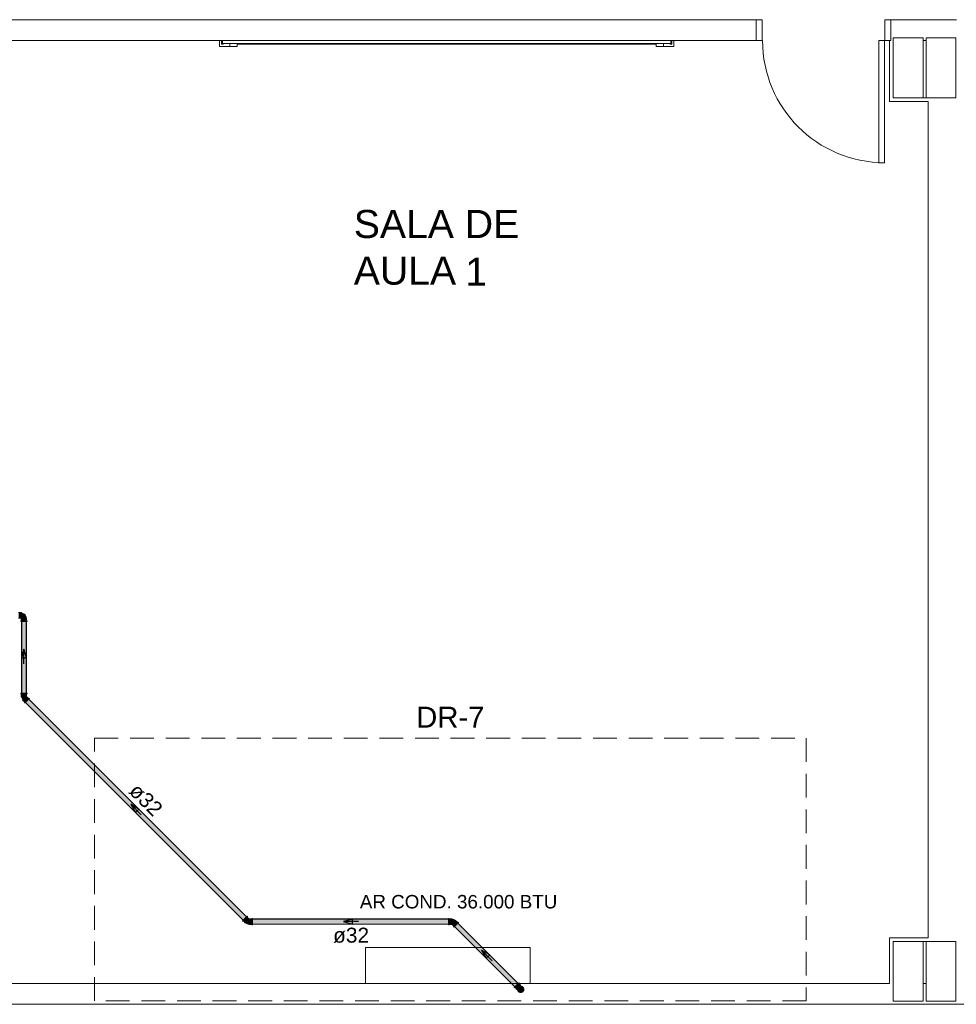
# Model space of a CAD drawing. Header units: millimetres. Extents: x 567 to 934, y -1 to 364.
# Tile 664 of 1056: x 774 to 786, y 87 to 100. Entities that reach past the tile are written whole.
import ezdxf

# ---------------------------------------------------------------- set-up
doc = ezdxf.new("R2010")
doc.units = ezdxf.units.MM
doc.header["$MEASUREMENT"] = 0
doc.linetypes.add('HIDDEN2', pattern=[0.47625, 0.3175, -0.15875])
doc.linetypes.add('NULL', pattern=[0])
for name, color, linetype, lineweight in [('A-ANNO-NOTE', 7, 'Continuous', 13), ('A-AREA-IDEN', 7, 'Continuous', 9), ('A-GENM', 7, 'Continuous', 13), ('A-WALL', 7, 'Continuous', 25), ('AF-Condutos Reúso', 200, 'Continuous', 25), ('AF-Conexões Reúso', 216, 'Continuous', 18), ('AF-Sentido conduto Reúso', 200, 'Continuous', 30), ('AF-Textos conduto Reúso', 7, 'Continuous', 9), ('ARQ-ESQUAD', 7, 'Continuous', 25), ('C-PROP-LINE', 7, 'Continuous', 25), ('DI-Detalhes', 1, 'HIDDEN2', 9), ('Q-SPCQ', 7, 'Continuous', 13), ('S-COLS', 7, 'Continuous', 13), ('Textos', 7, 'Continuous', 9)]:
    doc.layers.add(name, color=color, linetype=linetype, lineweight=lineweight)
doc.styles.add('Arial', font='arial.ttf')

msp = doc.modelspace()

# ---------------------------------------------------------------- hatches: boundary and pattern name
at = {"layer": 'AF-Condutos Reúso', "linetype": 'Continuous'}
for points in [[(773.991, 92.319), (773.986, 91.36), (773.991, 91.36)], [(773.986, 91.352), (773.991, 92.319), (773.986, 92.319)], [(773.986, 92.319), (773.986, 91.36), (773.986, 91.36)], [(774.001, 92.319), (773.991, 91.36), (774.001, 91.36)], [(773.991, 91.352), (774.001, 92.319), (773.991, 92.319)], [(773.991, 92.319), (773.991, 91.36), (773.991, 91.36)], [(774.014, 92.319), (774.001, 91.36), (774.014, 91.36)], [(774.001, 91.352), (774.014, 92.319), (774.001, 92.319)], [(774.014, 91.352), (774.027, 92.319), (774.014, 92.319)], [(774.027, 92.319), (774.014, 91.36), (774.027, 91.36)], [(774.027, 92.319), (774.027, 91.36), (774.027, 91.36)], [(774.027, 91.352), (774.038, 92.319), (774.027, 92.319)], [(774.038, 92.319), (774.027, 91.36), (774.039, 91.36)], [(774.039, 91.352), (774.046, 92.319), (774.038, 92.319)], [(774.046, 92.319), (774.039, 91.36), (774.046, 91.36)], [(774.046, 91.352), (774.049, 92.319), (774.046, 92.319)], [(774.049, 92.319), (774.046, 91.36), (774.049, 91.36)], [(774.016, 91.257), (776.948, 88.324), (776.949, 88.324)], [(774.021, 91.261), (776.949, 88.324), (776.953, 88.329)], [(774.028, 91.268), (776.953, 88.329), (776.96, 88.336)], [(774.037, 91.277), (776.96, 88.336), (776.969, 88.345)], [(776.962, 88.31), (774.038, 91.236), (774.037, 91.235)], [(776.962, 88.311), (774.042, 91.24), (774.038, 91.236)], [(776.967, 88.315), (774.049, 91.247), (774.042, 91.24)], [(774.046, 91.287), (776.969, 88.345), (776.979, 88.354)], [(776.974, 88.323), (774.058, 91.256), (774.049, 91.247)], [(774.054, 91.295), (776.979, 88.354), (776.987, 88.362)], [(776.983, 88.332), (774.068, 91.265), (774.058, 91.256)], [(774.059, 91.3), (776.987, 88.362), (776.992, 88.367)], [(774.061, 91.301), (776.992, 88.367), (776.993, 88.369)], [(776.992, 88.341), (774.075, 91.273), (774.068, 91.265)], [(777, 88.349), (774.081, 91.278), (774.076, 91.273)], [(777.005, 88.354), (774.082, 91.28), (774.081, 91.279)], [(777.073, 88.335), (777.073, 88.273), (779.696, 88.273), (779.696, 88.336)], [(777.603, 88.272), (777.603, 88.273), (777.073, 88.273), (777.073, 88.272)], [(779.771, 88.245), (780.582, 87.433), (780.582, 87.434)], [(779.775, 88.249), (780.582, 87.434), (780.587, 87.438)], [(780.582, 87.433), (779.777, 88.239), (779.776, 88.239)], [(780.582, 87.434), (779.781, 88.243), (779.777, 88.239)], [(780.587, 87.438), (779.788, 88.251), (779.781, 88.244)], [(780.587, 87.438), (779.781, 88.244), (779.781, 88.244)], [(779.782, 88.257), (780.587, 87.438), (780.594, 87.445)], [(780.594, 87.445), (779.797, 88.26), (779.788, 88.251)], [(779.791, 88.266), (780.594, 87.445), (780.603, 87.454)], [(780.603, 87.454), (779.807, 88.269), (779.797, 88.26)], [(780.603, 87.454), (779.797, 88.26), (779.797, 88.26)], [(779.801, 88.275), (780.603, 87.454), (780.612, 87.464)], [(780.612, 87.464), (779.814, 88.277), (779.807, 88.269)], [(780.612, 87.464), (779.807, 88.269), (779.807, 88.269)], [(779.809, 88.283), (780.612, 87.464), (780.62, 87.472)], [(779.814, 88.288), (780.62, 87.472), (780.625, 87.477)], [(780.62, 87.472), (779.815, 88.277), (779.814, 88.277)], [(779.815, 88.29), (780.625, 87.477), (780.627, 87.478)], [(780.62, 87.472), (779.82, 88.282), (779.815, 88.277)], [(780.625, 87.477), (779.821, 88.284), (779.82, 88.282)], [(780.625, 87.477), (779.82, 88.282), (779.82, 88.282)], [(780.629, 87.399), (780.632, 87.386), (780.639, 87.375), (780.651, 87.369), (780.664, 87.367), (780.677, 87.371), (780.687, 87.38), (780.692, 87.392), (780.692, 87.406), (780.687, 87.418), (780.677, 87.427), (780.664, 87.431), (780.651, 87.429), (780.639, 87.423), (780.632, 87.412)]]:
    msp.add_hatch(color=201, dxfattribs=at).paths.add_polyline_path(points)
at = {"layer": 'AF-Conexões Reúso', "linetype": 'Continuous'}
for points in [[(773.982, 92.434), (773.945, 92.434), (773.945, 92.367), (773.982, 92.367)], [(773.982, 92.366), (773.984, 92.363), (774.044, 92.363), (774.039, 92.396), (774.024, 92.414), (774.004, 92.425), (773.982, 92.431)], [(773.982, 92.364), (773.982, 92.367), (773.945, 92.367), (773.945, 92.364)], [(773.974, 92.327), (773.974, 92.319), (773.987, 92.327)], [(774.054, 92.327), (773.987, 92.327), (773.98, 92.319), (774.047, 92.319)], [(773.981, 92.327), (773.985, 92.361), (773.982, 92.363)], [(774.052, 92.363), (773.986, 92.363), (773.982, 92.327), (774.048, 92.327)], [(774.052, 92.327), (774.053, 92.363), (774.048, 92.327)], [(774.059, 92.319), (774.06, 92.327), (774.049, 92.321)], [(773.975, 91.36), (773.974, 91.352), (774.047, 91.352), (774.054, 91.36)], [(774.06, 91.352), (774.06, 91.36), (774.049, 91.354)], [(773.982, 91.352), (773.981, 91.311), (773.986, 91.352)], [(773.982, 91.311), (773.985, 91.311), (773.986, 91.352)], [(773.986, 91.311), (773.991, 91.352), (773.986, 91.352)], [(774.052, 91.352), (773.991, 91.352), (773.986, 91.311), (774.048, 91.315)], [(773.989, 91.296), (774.003, 91.27), (774.044, 91.311), (773.987, 91.311)], [(774, 91.267), (774.012, 91.256), (774.003, 91.27)], [(774.029, 91.239), (774.036, 91.245), (774.007, 91.274), (774.003, 91.27)], [(774.012, 91.256), (774.029, 91.239), (774.003, 91.27)], [(774.036, 91.245), (774.041, 91.251), (774.012, 91.279), (774.007, 91.274)], [(774.041, 91.251), (774.047, 91.257), (774.018, 91.285), (774.012, 91.279)], [(774.047, 91.257), (774.054, 91.263), (774.025, 91.292), (774.018, 91.285)], [(774.023, 91.233), (774.029, 91.227), (774.081, 91.279), (774.084, 91.294)], [(774.032, 91.299), (774.025, 91.292), (774.054, 91.263), (774.06, 91.27)], [(774.043, 91.31), (774.032, 91.299), (774.06, 91.27), (774.066, 91.276)], [(774.053, 91.315), (774.043, 91.31), (774.066, 91.276), (774.076, 91.285), (774.05, 91.311), (774.078, 91.288)], [(777.007, 88.371), (777.001, 88.377), (776.949, 88.325), (776.946, 88.31)], [(776.987, 88.294), (776.992, 88.299), (776.97, 88.334), (776.964, 88.328)], [(776.983, 88.347), (776.97, 88.334), (776.998, 88.305), (777.012, 88.318)], [(776.989, 88.353), (776.983, 88.347), (777.012, 88.318), (777.018, 88.325)], [(777.002, 88.278), (777.025, 88.273), (777.025, 88.331), (776.984, 88.291)], [(776.995, 88.358), (776.989, 88.353), (777.018, 88.325), (777.023, 88.33)], [(777.001, 88.365), (776.995, 88.358), (777.023, 88.33), (777.025, 88.336)], [(777.025, 88.343), (777.002, 88.366), (777.022, 88.34)], [(777.025, 88.339), (777.025, 88.272), (777.065, 88.269), (777.065, 88.339)], [(777.065, 88.261), (777.073, 88.261), (777.073, 88.334), (777.065, 88.347)], [(779.704, 88.347), (779.696, 88.347), (779.696, 88.273), (779.704, 88.261)], [(779.745, 88.339), (779.704, 88.339), (779.704, 88.272), (779.745, 88.272)], [(779.755, 88.333), (779.745, 88.335), (779.745, 88.276), (779.779, 88.31), (779.781, 88.322)], [(776.98, 88.287), (776.983, 88.289), (776.958, 88.322), (776.952, 88.316)], [(776.983, 88.29), (776.987, 88.294), (776.964, 88.328), (776.958, 88.322)], [(776.976, 88.325), (776.992, 88.299), (776.998, 88.305), (776.977, 88.326)], [(777.038, 88.269), (777.065, 88.269), (777.025, 88.272)], [(779.741, 88.268), (779.767, 88.242), (779.775, 88.249), (779.745, 88.271)], [(779.742, 88.274), (779.775, 88.249), (779.78, 88.254), (779.746, 88.278)], [(779.78, 88.254), (779.786, 88.261), (779.751, 88.283), (779.746, 88.278)], [(779.786, 88.261), (779.799, 88.274), (779.771, 88.302), (779.751, 88.283)], [(779.828, 88.291), (779.823, 88.298), (779.771, 88.246), (779.768, 88.231)], [(779.782, 88.314), (779.771, 88.302), (779.799, 88.274), (779.806, 88.28)], [(779.786, 88.318), (779.782, 88.314), (779.806, 88.28), (779.811, 88.285)], [(779.789, 88.32), (779.787, 88.318), (779.811, 88.285), (779.817, 88.292)], [(780.58, 87.419), (780.632, 87.471), (780.631, 87.482), (780.578, 87.429)], [(780.61, 87.398), (780.614, 87.402), (780.588, 87.427), (780.585, 87.425)], [(780.588, 87.427), (780.614, 87.402), (780.618, 87.406), (780.592, 87.432)], [(780.618, 87.406), (780.638, 87.435), (780.623, 87.462), (780.592, 87.432), (780.61, 87.414), (780.618, 87.413)], [(780.639, 87.436), (780.624, 87.42), (780.618, 87.399)], [(780.628, 87.468), (780.623, 87.462), (780.637, 87.439), (780.654, 87.442)], [(780.635, 87.474), (780.628, 87.468), (780.654, 87.442), (780.658, 87.446)], [(780.64, 87.479), (780.635, 87.486), (780.632, 87.471)], [(780.632, 87.414), (780.648, 87.428), (780.639, 87.436)], [(780.661, 87.449), (780.636, 87.475), (780.657, 87.447)], [(780.671, 87.429), (780.686, 87.418), (780.696, 87.396), (780.691, 87.429), (780.672, 87.441), (780.651, 87.439), (780.649, 87.429), (780.67, 87.429), (780.66, 87.442)], [(780.698, 87.42), (780.691, 87.429), (780.702, 87.388), (780.704, 87.399)], [(780.697, 87.409), (780.693, 87.404), (780.702, 87.388)], [(780.631, 87.371), (780.636, 87.367), (780.669, 87.358), (780.659, 87.368), (780.646, 87.369), (780.63, 87.396), (780.618, 87.399)], [(780.619, 87.388), (780.63, 87.369), (780.618, 87.396)], [(780.661, 87.356), (780.672, 87.357), (780.63, 87.369), (780.639, 87.362)], [(780.692, 87.379), (780.677, 87.371), (780.659, 87.368), (780.672, 87.357), (780.698, 87.377)], [(780.691, 87.369), (780.698, 87.377), (780.672, 87.357)], [(780.699, 87.39), (780.693, 87.395), (780.689, 87.386), (780.698, 87.377)]]:
    msp.add_hatch(color=213, dxfattribs=at).paths.add_polyline_path(points)

# ---------------------------------------------------------------- linework, layer by layer
at = {"layer": 'A-GENM', "color": 8, "lineweight": 5}
for p, q in [((776.63, 100.003), (776.63, 100.083)), ((776.66, 100.075), (776.66, 100.034)), ((776.67, 100.083), (776.668, 100.083)), ((782.67, 100.083), (776.67, 100.083)), ((776.67, 100.083), (776.67, 100.044)), ((776.67, 100.043), (776.67, 100.083)), ((776.67, 100.044), (782.67, 100.044)), ((776.77, 100.003), (776.77, 100.044)), ((776.87, 100.003), (776.87, 100.044)), ((782.47, 100.044), (782.47, 100.003)), ((782.57, 100.044), (782.57, 100.003)), ((782.67, 100.044), (782.67, 100.083)), ((782.672, 100.083), (782.67, 100.083)), ((782.67, 100.083), (782.67, 100.043)), ((782.68, 100.034), (782.68, 100.075)), ((782.71, 100.083), (782.71, 100.003)), ((776.73, 100.003), (776.63, 100.003)), ((776.69, 100.043), (776.67, 100.043)), ((776.73, 100.003), (776.77, 100.003)), ((776.83, 100.003), (776.77, 100.003)), ((776.83, 100.003), (776.87, 100.003)), ((782.47, 100.043), (776.87, 100.043)), ((776.87, 100.034), (782.47, 100.034)), ((776.87, 100.034), (782.47, 100.034)), ((782.47, 100.003), (782.51, 100.003)), ((782.57, 100.003), (782.51, 100.003)), ((782.57, 100.003), (782.61, 100.003)), ((782.71, 100.003), (782.61, 100.003)), ((782.67, 100.043), (782.65, 100.043))]:
    msp.add_line(p, q, dxfattribs=at)
for centre, radius, start, end in [((776.668, 100.075), 0.00799, 90, 180), ((782.672, 100.075), 0.00799, 0, 90), ((776.663, 100.079), 0.0442, 265.9394, 307.4394), ((782.677, 100.079), 0.0442, 232.5606, 274.0606)]:
    msp.add_arc(centre, radius, start, end, dxfattribs=at)
at = {"layer": 'A-WALL', "color": 8, "lineweight": 5}
for p, q in [((783.811, 100.363), (770.839, 100.363)), ((786.491, 100.363), (785.611, 100.363)), ((773.591, 100.083), (783.811, 100.083)), ((785.592, 100.083), (785.592, 99.269)), ((785.642, 100.083), (785.642, 100.119)), ((785.642, 100.119), (786.042, 100.119)), ((785.642, 99.319), (785.642, 100.083)), ((786.042, 100.119), (786.042, 100.083)), ((786.042, 100.083), (786.082, 100.083)), ((786.082, 100.083), (786.082, 100.119)), ((786.082, 100.119), (786.482, 100.119)), ((786.482, 100.119), (786.482, 99.319)), ((785.592, 99.269), (786.111, 99.269)), ((786.111, 99.319), (785.642, 99.319)), ((786.482, 99.319), (786.111, 99.319)), ((786.111, 99.269), (786.111, 88.089)), ((785.592, 88.089), (785.592, 87.479)), ((786.111, 88.089), (785.592, 88.089)), ((786.042, 88.039), (786.111, 88.039)), ((786.111, 88.039), (786.482, 88.039)), ((786.482, 88.039), (786.482, 87.239)), ((785.592, 87.479), (773.792, 87.479)), ((786.082, 87.479), (786.042, 87.479)), ((786.082, 87.239), (786.082, 87.479)), ((773.111, 87.199), (796.132, 87.199)), ((786.482, 87.239), (786.082, 87.239))]:
    msp.add_line(p, q, dxfattribs=at)
at = {"layer": 'AF-Condutos Reúso'}
for p, q in [((773.991, 92.319), (773.986, 92.319)), ((773.986, 92.319), (773.986, 91.36)), ((774.001, 92.319), (773.991, 92.319)), ((774.014, 92.319), (774.001, 92.319)), ((774.027, 92.319), (774.014, 92.319)), ((774.038, 92.319), (774.027, 92.319)), ((774.046, 92.319), (774.038, 92.319)), ((774.049, 92.319), (774.046, 92.319)), ((774.049, 91.36), (774.049, 92.319)), ((774.037, 91.235), (776.962, 88.31)), ((776.993, 88.369), (774.061, 91.301)), ((779.696, 88.336), (777.073, 88.336)), ((777.073, 88.272), (779.696, 88.273)), ((779.776, 88.239), (780.582, 87.433)), ((780.627, 87.478), (779.821, 88.284)), ((780.582, 87.434), (780.587, 87.438)), ((780.582, 87.433), (780.582, 87.434)), ((780.587, 87.438), (780.594, 87.445)), ((780.594, 87.445), (780.603, 87.454)), ((780.603, 87.454), (780.612, 87.464)), ((780.612, 87.464), (780.62, 87.472)), ((780.62, 87.472), (780.625, 87.477)), ((780.625, 87.477), (780.627, 87.478)), ((780.632, 87.412), (780.629, 87.399)), ((780.639, 87.423), (780.632, 87.412)), ((780.651, 87.429), (780.639, 87.423)), ((780.664, 87.431), (780.651, 87.429)), ((780.677, 87.427), (780.664, 87.431)), ((780.687, 87.418), (780.677, 87.427)), ((780.692, 87.406), (780.687, 87.418)), ((780.629, 87.399), (780.632, 87.386)), ((780.632, 87.386), (780.639, 87.375)), ((780.639, 87.375), (780.651, 87.369)), ((780.651, 87.369), (780.664, 87.367)), ((780.664, 87.367), (780.677, 87.371)), ((780.677, 87.371), (780.687, 87.38)), ((780.687, 87.38), (780.692, 87.392)), ((780.692, 87.392), (780.692, 87.406))]:
    msp.add_line(p, q, dxfattribs=at)
at = {"layer": 'AF-Conexões Reúso'}
for p, q in [((773.982, 92.435), (773.945, 92.435)), ((773.982, 92.434), (773.982, 92.435)), ((773.982, 92.431), (773.982, 92.434)), ((773.982, 92.43), (773.982, 92.431)), ((773.982, 92.431), (773.982, 92.429)), ((773.99, 92.429), (773.982, 92.431)), ((773.982, 92.424), (773.982, 92.43)), ((773.982, 92.429), (773.982, 92.429)), ((773.982, 92.429), (773.982, 92.426)), ((773.982, 92.426), (773.982, 92.423)), ((773.982, 92.417), (773.982, 92.424)), ((773.982, 92.423), (773.982, 92.419)), ((773.982, 92.419), (773.982, 92.414)), ((773.982, 92.408), (773.982, 92.417)), ((773.982, 92.414), (773.982, 92.409)), ((773.993, 92.429), (773.99, 92.429)), ((774.004, 92.425), (773.993, 92.429)), ((774.014, 92.42), (774.004, 92.425)), ((774.024, 92.414), (774.014, 92.42)), ((774.032, 92.405), (774.024, 92.414)), ((773.945, 92.362), (773.981, 92.362)), ((773.976, 92.327), (773.974, 92.327)), ((773.974, 92.327), (773.974, 92.319)), ((773.974, 92.319), (773.976, 92.319)), ((773.98, 92.327), (773.976, 92.327)), ((773.976, 92.319), (773.98, 92.319)), ((773.981, 92.327), (773.98, 92.327)), ((773.98, 92.319), (773.986, 92.319)), ((773.982, 92.363), (773.981, 92.363)), ((773.981, 92.362), (773.981, 92.327)), ((773.981, 92.327), (773.982, 92.327)), ((773.987, 92.327), (773.981, 92.327)), ((773.982, 92.409), (773.982, 92.404)), ((773.982, 92.399), (773.982, 92.408)), ((773.982, 92.404), (773.982, 92.398)), ((773.982, 92.389), (773.982, 92.399)), ((773.982, 92.398), (773.982, 92.393)), ((773.982, 92.393), (773.982, 92.382)), ((773.982, 92.381), (773.982, 92.389)), ((773.982, 92.382), (773.982, 92.378)), ((773.982, 92.373), (773.982, 92.381)), ((773.982, 92.378), (773.982, 92.373)), ((773.982, 92.367), (773.982, 92.373)), ((773.982, 92.373), (773.982, 92.368)), ((773.982, 92.368), (773.982, 92.366)), ((773.982, 92.365), (773.982, 92.367)), ((773.982, 92.366), (773.982, 92.365)), ((773.982, 92.364), (773.982, 92.365)), ((773.982, 92.365), (773.983, 92.364)), ((773.982, 92.363), (773.982, 92.364)), ((773.984, 92.363), (773.982, 92.363)), ((773.982, 92.363), (773.982, 92.363)), ((773.982, 92.327), (773.986, 92.327)), ((773.983, 92.364), (773.984, 92.363)), ((773.986, 92.363), (773.984, 92.363)), ((773.984, 92.363), (773.985, 92.363)), ((773.985, 92.363), (773.986, 92.363)), ((773.991, 92.363), (773.986, 92.363)), ((773.986, 92.363), (773.992, 92.363)), ((773.986, 92.327), (773.991, 92.327)), ((773.986, 92.319), (773.987, 92.319)), ((773.996, 92.327), (773.987, 92.327)), ((773.987, 92.319), (773.996, 92.319)), ((773.999, 92.363), (773.991, 92.363)), ((773.991, 92.327), (773.999, 92.327)), ((773.992, 92.363), (773.996, 92.363)), ((773.996, 92.363), (774, 92.363)), ((774.006, 92.327), (773.996, 92.327)), ((773.996, 92.319), (774.006, 92.319)), ((774.008, 92.363), (773.999, 92.363)), ((773.999, 92.327), (774.008, 92.327)), ((774, 92.363), (774.011, 92.363)), ((774.017, 92.327), (774.006, 92.327)), ((774.006, 92.319), (774.017, 92.319)), ((774.017, 92.363), (774.008, 92.363)), ((774.008, 92.327), (774.017, 92.327)), ((774.011, 92.363), (774.017, 92.363)), ((774.026, 92.363), (774.017, 92.363)), ((774.017, 92.363), (774.022, 92.363)), ((774.028, 92.327), (774.017, 92.327)), ((774.017, 92.327), (774.026, 92.327)), ((774.017, 92.319), (774.028, 92.319)), ((774.022, 92.363), (774.027, 92.363)), ((774.035, 92.363), (774.026, 92.363)), ((774.026, 92.327), (774.035, 92.327)), ((774.027, 92.363), (774.033, 92.363)), ((774.039, 92.327), (774.028, 92.327)), ((774.028, 92.319), (774.039, 92.319)), ((774.039, 92.396), (774.032, 92.405)), ((774.033, 92.363), (774.037, 92.363)), ((774.043, 92.363), (774.035, 92.363)), ((774.035, 92.327), (774.043, 92.327)), ((774.037, 92.363), (774.041, 92.363)), ((774.044, 92.386), (774.039, 92.396)), ((774.047, 92.327), (774.039, 92.327)), ((774.039, 92.319), (774.047, 92.319)), ((774.041, 92.363), (774.044, 92.363)), ((774.048, 92.363), (774.043, 92.363)), ((774.043, 92.327), (774.048, 92.327)), ((774.047, 92.375), (774.044, 92.386)), ((774.044, 92.363), (774.047, 92.363)), ((774.048, 92.371), (774.047, 92.375)), ((774.047, 92.363), (774.048, 92.363)), ((774.053, 92.327), (774.047, 92.327)), ((774.047, 92.319), (774.049, 92.319)), ((774.049, 92.363), (774.048, 92.371)), ((774.049, 92.363), (774.048, 92.363)), ((774.048, 92.363), (774.049, 92.363)), ((774.048, 92.327), (774.052, 92.327)), ((774.052, 92.363), (774.049, 92.363)), ((774.049, 92.319), (774.054, 92.319)), ((774.053, 92.363), (774.052, 92.363)), ((774.052, 92.327), (774.053, 92.327)), ((774.053, 92.327), (774.053, 92.363)), ((774.054, 92.327), (774.053, 92.327)), ((774.059, 92.327), (774.054, 92.327)), ((774.054, 92.319), (774.059, 92.319)), ((774.06, 92.327), (774.059, 92.327)), ((774.059, 92.319), (774.06, 92.319)), ((774.06, 92.319), (774.06, 92.327)), ((773.974, 91.36), (773.974, 91.352)), ((773.975, 91.36), (773.974, 91.36)), ((773.98, 91.36), (773.975, 91.36)), ((773.986, 91.36), (773.98, 91.36)), ((773.987, 91.36), (773.986, 91.36)), ((773.995, 91.36), (773.987, 91.36)), ((774.006, 91.36), (773.995, 91.36)), ((774.017, 91.36), (774.006, 91.36)), ((774.028, 91.36), (774.017, 91.36)), ((774.038, 91.36), (774.028, 91.36)), ((774.047, 91.36), (774.038, 91.36)), ((774.049, 91.36), (774.047, 91.36)), ((774.054, 91.36), (774.049, 91.36)), ((774.059, 91.36), (774.054, 91.36)), ((774.06, 91.36), (774.059, 91.36)), ((774.06, 91.352), (774.06, 91.36)), ((773.974, 91.352), (773.975, 91.352)), ((773.975, 91.352), (773.98, 91.352)), ((773.98, 91.352), (773.981, 91.352)), ((773.981, 91.352), (773.986, 91.352)), ((773.981, 91.352), (773.981, 91.311)), ((773.982, 91.352), (773.981, 91.352)), ((773.981, 91.311), (773.982, 91.311)), ((773.986, 91.352), (773.982, 91.352)), ((773.982, 91.311), (773.985, 91.311)), ((773.985, 91.311), (773.986, 91.311)), ((773.985, 91.311), (773.989, 91.296)), ((773.987, 91.311), (773.985, 91.311)), ((773.991, 91.352), (773.986, 91.352)), ((773.986, 91.352), (773.986, 91.352)), ((773.986, 91.352), (773.987, 91.352)), ((773.986, 91.311), (773.991, 91.311)), ((773.987, 91.352), (773.995, 91.352)), ((773.992, 91.311), (773.987, 91.311)), ((773.989, 91.296), (773.991, 91.289)), ((773.999, 91.352), (773.991, 91.352)), ((773.991, 91.311), (773.999, 91.311)), ((773.991, 91.289), (773.993, 91.286)), ((773.999, 91.311), (773.992, 91.311)), ((773.993, 91.286), (773.998, 91.277)), ((773.995, 91.352), (774.006, 91.352)), ((773.998, 91.277), (774.003, 91.27)), ((774.008, 91.352), (773.999, 91.352)), ((773.999, 91.311), (774.008, 91.311)), ((774.008, 91.311), (773.999, 91.311)), ((774, 91.267), (773.999, 91.266)), ((773.999, 91.266), (774.028, 91.238)), ((774.003, 91.27), (774, 91.267)), ((774.007, 91.274), (774.003, 91.27)), ((774.003, 91.27), (774.003, 91.27)), ((774.003, 91.27), (774.004, 91.27)), ((774.004, 91.27), (774.006, 91.273)), ((774.006, 91.352), (774.017, 91.352)), ((774.006, 91.273), (774.01, 91.277)), ((774.012, 91.279), (774.007, 91.274)), ((774.017, 91.352), (774.008, 91.352)), ((774.008, 91.311), (774.017, 91.311)), ((774.018, 91.311), (774.008, 91.311)), ((774.01, 91.277), (774.016, 91.283)), ((774.018, 91.285), (774.012, 91.279)), ((774.016, 91.283), (774.022, 91.289)), ((774.026, 91.352), (774.017, 91.352)), ((774.017, 91.352), (774.028, 91.352)), ((774.017, 91.311), (774.026, 91.311)), ((774.023, 91.311), (774.018, 91.311)), ((774.025, 91.292), (774.018, 91.285)), ((774.022, 91.289), (774.028, 91.295)), ((774.028, 91.311), (774.023, 91.311)), ((774.024, 91.234), (774.023, 91.233)), ((774.023, 91.233), (774.029, 91.227)), ((774.027, 91.237), (774.024, 91.234)), ((774.032, 91.299), (774.025, 91.292)), ((774.035, 91.352), (774.026, 91.352)), ((774.026, 91.311), (774.035, 91.311)), ((774.031, 91.241), (774.027, 91.237)), ((774.028, 91.352), (774.038, 91.352)), ((774.037, 91.311), (774.028, 91.311)), ((774.028, 91.295), (774.034, 91.301)), ((774.028, 91.238), (774.029, 91.239)), ((774.029, 91.239), (774.031, 91.241)), ((774.029, 91.227), (774.03, 91.228)), ((774.03, 91.228), (774.033, 91.231)), ((774.031, 91.241), (774.036, 91.245)), ((774.032, 91.242), (774.031, 91.241)), ((774.031, 91.241), (774.031, 91.241)), ((774.038, 91.305), (774.032, 91.299)), ((774.038, 91.248), (774.032, 91.242)), ((774.033, 91.231), (774.037, 91.235)), ((774.034, 91.301), (774.04, 91.307)), ((774.043, 91.352), (774.035, 91.352)), ((774.035, 91.311), (774.043, 91.311)), ((774.036, 91.245), (774.041, 91.251)), ((774.041, 91.311), (774.037, 91.311)), ((774.037, 91.235), (774.038, 91.236)), ((774.038, 91.352), (774.047, 91.352)), ((774.043, 91.31), (774.038, 91.305)), ((774.046, 91.255), (774.038, 91.248)), ((774.038, 91.236), (774.044, 91.242)), ((774.04, 91.307), (774.042, 91.309)), ((774.044, 91.311), (774.041, 91.311)), ((774.041, 91.251), (774.047, 91.257)), ((774.042, 91.309), (774.044, 91.311)), ((774.048, 91.352), (774.043, 91.352)), ((774.043, 91.311), (774.044, 91.311)), ((774.044, 91.311), (774.043, 91.31)), ((774.047, 91.314), (774.044, 91.311)), ((774.044, 91.311), (774.048, 91.311)), ((774.044, 91.242), (774.052, 91.25)), ((774.054, 91.263), (774.046, 91.255)), ((774.047, 91.352), (774.049, 91.352)), ((774.048, 91.314), (774.047, 91.314)), ((774.047, 91.257), (774.054, 91.263)), ((774.049, 91.352), (774.048, 91.352)), ((774.05, 91.317), (774.048, 91.314)), ((774.052, 91.352), (774.049, 91.352)), ((774.049, 91.352), (774.053, 91.352)), ((774.053, 91.352), (774.052, 91.352)), ((774.052, 91.25), (774.06, 91.257)), ((774.053, 91.352), (774.054, 91.352)), ((774.053, 91.32), (774.053, 91.352)), ((774.053, 91.315), (774.053, 91.32)), ((774.053, 91.311), (774.053, 91.315)), ((774.057, 91.311), (774.053, 91.315)), ((774.054, 91.352), (774.059, 91.352)), ((774.061, 91.271), (774.054, 91.263)), ((774.054, 91.263), (774.06, 91.27)), ((774.079, 91.289), (774.057, 91.311)), ((774.059, 91.352), (774.06, 91.352)), ((774.06, 91.27), (774.066, 91.276)), ((774.06, 91.257), (774.067, 91.265)), ((774.069, 91.279), (774.061, 91.271)), ((774.066, 91.276), (774.072, 91.281)), ((774.067, 91.265), (774.075, 91.273)), ((774.075, 91.285), (774.069, 91.279)), ((774.072, 91.281), (774.076, 91.285)), ((774.076, 91.286), (774.075, 91.285)), ((774.075, 91.273), (774.081, 91.279)), ((774.079, 91.289), (774.076, 91.286)), ((774.076, 91.286), (774.078, 91.288)), ((774.076, 91.285), (774.076, 91.286)), ((774.078, 91.288), (774.079, 91.289)), ((774.08, 91.29), (774.079, 91.289)), ((774.083, 91.293), (774.08, 91.29)), ((774.081, 91.279), (774.082, 91.28)), ((774.082, 91.28), (774.086, 91.284)), ((774.084, 91.294), (774.083, 91.293)), ((774.09, 91.288), (774.084, 91.294)), ((774.086, 91.284), (774.089, 91.287)), ((774.089, 91.287), (774.09, 91.288)), ((776.955, 88.331), (776.949, 88.325)), ((776.963, 88.338), (776.955, 88.331)), ((776.961, 88.325), (776.969, 88.332)), ((776.971, 88.346), (776.963, 88.338)), ((776.97, 88.334), (776.964, 88.328)), ((776.969, 88.332), (776.977, 88.34)), ((776.977, 88.34), (776.97, 88.334)), ((776.978, 88.354), (776.971, 88.346)), ((776.977, 88.34), (776.984, 88.348)), ((776.983, 88.347), (776.977, 88.34)), ((776.986, 88.361), (776.978, 88.354)), ((776.989, 88.353), (776.983, 88.347)), ((776.984, 88.348), (776.992, 88.356)), ((776.992, 88.368), (776.986, 88.361)), ((776.995, 88.358), (776.989, 88.353)), ((776.993, 88.369), (776.992, 88.368)), ((776.992, 88.356), (776.998, 88.362)), ((776.997, 88.373), (776.993, 88.369)), ((776.999, 88.362), (776.995, 88.358)), ((777, 88.376), (776.997, 88.373)), ((776.998, 88.362), (776.999, 88.363)), ((776.999, 88.363), (777.002, 88.366)), ((777.001, 88.365), (776.999, 88.363)), ((776.999, 88.363), (776.999, 88.362)), ((777.001, 88.377), (777, 88.376)), ((777.007, 88.371), (777.001, 88.377)), ((777.002, 88.366), (777.001, 88.365)), ((777.002, 88.366), (777.003, 88.367)), ((777.025, 88.343), (777.002, 88.366)), ((777.003, 88.367), (777.006, 88.37)), ((777.006, 88.37), (777.007, 88.371)), ((777.018, 88.325), (777.023, 88.33)), ((777.022, 88.329), (777.019, 88.326)), ((777.025, 88.331), (777.022, 88.329)), ((777.023, 88.33), (777.025, 88.331)), ((777.028, 88.34), (777.025, 88.343)), ((777.025, 88.339), (777.025, 88.336)), ((777.025, 88.335), (777.025, 88.331)), ((777.025, 88.331), (777.027, 88.334)), ((777.025, 88.328), (777.025, 88.331)), ((777.025, 88.331), (777.025, 88.329)), ((777.025, 88.329), (777.025, 88.322)), ((777.031, 88.337), (777.028, 88.34)), ((777.033, 88.34), (777.028, 88.34)), ((777.03, 88.336), (777.031, 88.337)), ((777.065, 88.34), (777.033, 88.34)), ((777.073, 88.347), (777.065, 88.347)), ((777.065, 88.347), (777.065, 88.345)), ((777.065, 88.345), (777.065, 88.341)), ((777.065, 88.341), (777.065, 88.34)), ((777.065, 88.34), (777.065, 88.336)), ((777.065, 88.339), (777.065, 88.34)), ((777.065, 88.336), (777.065, 88.339)), ((777.065, 88.336), (777.065, 88.334)), ((777.065, 88.335), (777.065, 88.336)), ((777.065, 88.329), (777.065, 88.335)), ((777.065, 88.334), (777.065, 88.325)), ((777.065, 88.322), (777.065, 88.329)), ((777.073, 88.345), (777.073, 88.347)), ((777.073, 88.341), (777.073, 88.345)), ((777.073, 88.336), (777.073, 88.341)), ((777.073, 88.334), (777.073, 88.336)), ((777.073, 88.325), (777.073, 88.334)), ((779.696, 88.347), (779.696, 88.345)), ((779.704, 88.347), (779.696, 88.347)), ((779.696, 88.345), (779.696, 88.341)), ((779.696, 88.341), (779.696, 88.336)), ((779.696, 88.336), (779.696, 88.334)), ((779.696, 88.334), (779.696, 88.325)), ((779.704, 88.345), (779.704, 88.347)), ((779.704, 88.341), (779.704, 88.345)), ((779.704, 88.34), (779.704, 88.341)), ((779.704, 88.336), (779.704, 88.34)), ((779.704, 88.34), (779.704, 88.339)), ((779.745, 88.34), (779.704, 88.34)), ((779.704, 88.339), (779.704, 88.336)), ((779.704, 88.336), (779.704, 88.335)), ((779.704, 88.334), (779.704, 88.336)), ((779.704, 88.335), (779.704, 88.329)), ((779.704, 88.325), (779.704, 88.334)), ((779.704, 88.329), (779.704, 88.322)), ((779.745, 88.339), (779.745, 88.34)), ((779.745, 88.336), (779.745, 88.339)), ((779.745, 88.335), (779.745, 88.336)), ((779.745, 88.329), (779.745, 88.335)), ((779.745, 88.335), (779.745, 88.335)), ((779.745, 88.335), (779.745, 88.334)), ((779.755, 88.333), (779.745, 88.335)), ((779.745, 88.334), (779.745, 88.329)), ((779.745, 88.322), (779.745, 88.329)), ((779.745, 88.329), (779.745, 88.322)), ((779.757, 88.332), (779.755, 88.333)), ((779.77, 88.328), (779.757, 88.332)), ((779.767, 88.33), (779.76, 88.331)), ((779.76, 88.331), (779.77, 88.328)), ((779.77, 88.328), (779.767, 88.33)), ((776.941, 88.317), (776.94, 88.316)), ((776.94, 88.316), (776.946, 88.31)), ((776.944, 88.32), (776.941, 88.317)), ((776.948, 88.324), (776.944, 88.32)), ((776.946, 88.31), (776.947, 88.311)), ((776.947, 88.311), (776.95, 88.314)), ((776.949, 88.325), (776.948, 88.324)), ((776.95, 88.314), (776.954, 88.318)), ((776.952, 88.316), (776.951, 88.315)), ((776.951, 88.315), (776.98, 88.286)), ((776.954, 88.318), (776.952, 88.316)), ((776.958, 88.322), (776.954, 88.318)), ((776.954, 88.318), (776.955, 88.319)), ((776.954, 88.318), (776.954, 88.318)), ((776.955, 88.319), (776.961, 88.325)), ((776.964, 88.328), (776.958, 88.322)), ((776.98, 88.287), (776.983, 88.289)), ((776.98, 88.286), (776.98, 88.287)), ((776.983, 88.29), (776.987, 88.294)), ((776.984, 88.291), (776.983, 88.289)), ((776.983, 88.289), (776.983, 88.29)), ((776.983, 88.289), (776.996, 88.281)), ((776.987, 88.294), (776.984, 88.291)), ((776.987, 88.294), (776.992, 88.299)), ((776.992, 88.299), (776.987, 88.294)), ((776.992, 88.299), (776.998, 88.305)), ((776.999, 88.305), (776.992, 88.299)), ((776.996, 88.281), (777.002, 88.278)), ((776.998, 88.305), (777.005, 88.312)), ((777.006, 88.313), (776.999, 88.305)), ((777.002, 88.278), (777.006, 88.277)), ((777.005, 88.312), (777.012, 88.318)), ((777.009, 88.316), (777.006, 88.313)), ((777.006, 88.277), (777.009, 88.276)), ((777.013, 88.32), (777.009, 88.316)), ((777.009, 88.276), (777.016, 88.274)), ((777.012, 88.318), (777.018, 88.325)), ((777.019, 88.326), (777.013, 88.32)), ((777.016, 88.274), (777.025, 88.272)), ((777.025, 88.325), (777.025, 88.328)), ((777.025, 88.317), (777.025, 88.325)), ((777.025, 88.322), (777.025, 88.313)), ((777.025, 88.308), (777.025, 88.317)), ((777.025, 88.313), (777.025, 88.304)), ((777.025, 88.299), (777.025, 88.308)), ((777.025, 88.304), (777.025, 88.294)), ((777.025, 88.291), (777.025, 88.299)), ((777.025, 88.294), (777.025, 88.286)), ((777.025, 88.283), (777.025, 88.291)), ((777.025, 88.286), (777.025, 88.278)), ((777.025, 88.277), (777.025, 88.283)), ((777.025, 88.278), (777.025, 88.272)), ((777.025, 88.273), (777.025, 88.277)), ((777.025, 88.272), (777.025, 88.273)), ((777.025, 88.272), (777.025, 88.272)), ((777.025, 88.272), (777.025, 88.271)), ((777.025, 88.271), (777.025, 88.269)), ((777.025, 88.269), (777.025, 88.267)), ((777.025, 88.267), (777.065, 88.267)), ((777.065, 88.325), (777.065, 88.315)), ((777.065, 88.313), (777.065, 88.322)), ((777.065, 88.315), (777.065, 88.304)), ((777.065, 88.304), (777.065, 88.313)), ((777.065, 88.304), (777.065, 88.293)), ((777.065, 88.294), (777.065, 88.304)), ((777.065, 88.286), (777.065, 88.294)), ((777.065, 88.293), (777.065, 88.282)), ((777.065, 88.278), (777.065, 88.286)), ((777.065, 88.282), (777.065, 88.273)), ((777.065, 88.272), (777.065, 88.278)), ((777.065, 88.273), (777.065, 88.272)), ((777.065, 88.272), (777.065, 88.267)), ((777.065, 88.269), (777.065, 88.272)), ((777.065, 88.272), (777.065, 88.272)), ((777.065, 88.267), (777.065, 88.269)), ((777.065, 88.267), (777.065, 88.266)), ((777.065, 88.266), (777.065, 88.262)), ((777.065, 88.262), (777.065, 88.261)), ((777.065, 88.261), (777.073, 88.261)), ((777.073, 88.315), (777.073, 88.325)), ((777.073, 88.304), (777.073, 88.315)), ((777.073, 88.293), (777.073, 88.304)), ((777.073, 88.282), (777.073, 88.293)), ((777.073, 88.273), (777.073, 88.282)), ((777.073, 88.272), (777.073, 88.273)), ((777.073, 88.266), (777.073, 88.272)), ((777.073, 88.262), (777.073, 88.266)), ((777.073, 88.261), (777.073, 88.262)), ((779.696, 88.325), (779.696, 88.315)), ((779.696, 88.315), (779.696, 88.304)), ((779.696, 88.304), (779.696, 88.293)), ((779.696, 88.293), (779.696, 88.282)), ((779.696, 88.282), (779.696, 88.273)), ((779.696, 88.273), (779.696, 88.272)), ((779.696, 88.272), (779.696, 88.267)), ((779.696, 88.267), (779.696, 88.262)), ((779.696, 88.262), (779.696, 88.261)), ((779.696, 88.261), (779.704, 88.261)), ((779.704, 88.315), (779.704, 88.325)), ((779.704, 88.322), (779.704, 88.313)), ((779.704, 88.304), (779.704, 88.315)), ((779.704, 88.313), (779.704, 88.304)), ((779.704, 88.304), (779.704, 88.294)), ((779.704, 88.293), (779.704, 88.304)), ((779.704, 88.294), (779.704, 88.286)), ((779.704, 88.282), (779.704, 88.293)), ((779.704, 88.286), (779.704, 88.278)), ((779.704, 88.273), (779.704, 88.282)), ((779.704, 88.278), (779.704, 88.272)), ((779.704, 88.272), (779.704, 88.273)), ((779.704, 88.272), (779.704, 88.272)), ((779.704, 88.272), (779.704, 88.269)), ((779.704, 88.268), (779.704, 88.272)), ((779.704, 88.269), (779.704, 88.268)), ((779.704, 88.267), (779.704, 88.268)), ((779.704, 88.268), (779.736, 88.268)), ((779.704, 88.262), (779.704, 88.267)), ((779.704, 88.261), (779.704, 88.262)), ((779.736, 88.268), (779.741, 88.268)), ((779.741, 88.268), (779.745, 88.264)), ((779.745, 88.276), (779.742, 88.274)), ((779.742, 88.274), (779.742, 88.273)), ((779.745, 88.313), (779.745, 88.322)), ((779.745, 88.322), (779.745, 88.313)), ((779.745, 88.304), (779.745, 88.313)), ((779.745, 88.313), (779.745, 88.303)), ((779.745, 88.294), (779.745, 88.304)), ((779.745, 88.303), (779.745, 88.298)), ((779.745, 88.298), (779.745, 88.293)), ((779.745, 88.286), (779.745, 88.294)), ((779.745, 88.293), (779.745, 88.284)), ((779.745, 88.278), (779.745, 88.286)), ((779.745, 88.284), (779.745, 88.28)), ((779.745, 88.28), (779.745, 88.276)), ((779.745, 88.276), (779.747, 88.279)), ((779.746, 88.278), (779.745, 88.276)), ((779.745, 88.276), (779.745, 88.278)), ((779.745, 88.272), (779.745, 88.276)), ((779.745, 88.269), (779.745, 88.272)), ((779.745, 88.264), (779.767, 88.242)), ((779.751, 88.283), (779.746, 88.278)), ((779.747, 88.279), (779.749, 88.281)), ((779.749, 88.281), (779.755, 88.286)), ((779.758, 88.289), (779.751, 88.283)), ((779.755, 88.286), (779.761, 88.293)), ((779.764, 88.296), (779.758, 88.289)), ((779.761, 88.293), (779.767, 88.299)), ((779.763, 88.238), (779.762, 88.237)), ((779.762, 88.237), (779.768, 88.231)), ((779.766, 88.241), (779.763, 88.238)), ((779.771, 88.302), (779.764, 88.296)), ((779.767, 88.242), (779.766, 88.241)), ((779.767, 88.299), (779.773, 88.305)), ((779.77, 88.245), (779.767, 88.242)), ((779.767, 88.242), (779.768, 88.242)), ((779.768, 88.242), (779.77, 88.245)), ((779.768, 88.231), (779.769, 88.232)), ((779.769, 88.232), (779.772, 88.235)), ((779.773, 88.326), (779.77, 88.328)), ((779.771, 88.246), (779.77, 88.245)), ((779.777, 88.308), (779.771, 88.302)), ((779.778, 88.252), (779.771, 88.246)), ((779.771, 88.245), (779.775, 88.249)), ((779.772, 88.235), (779.776, 88.239)), ((779.779, 88.323), (779.773, 88.326)), ((779.773, 88.326), (779.786, 88.318)), ((779.779, 88.323), (779.773, 88.326)), ((779.773, 88.305), (779.779, 88.31)), ((779.775, 88.249), (779.78, 88.254)), ((779.776, 88.239), (779.777, 88.24)), ((779.782, 88.314), (779.777, 88.308)), ((779.777, 88.24), (779.783, 88.246)), ((779.785, 88.259), (779.778, 88.252)), ((779.786, 88.318), (779.779, 88.323)), ((779.786, 88.318), (779.779, 88.323)), ((779.779, 88.31), (779.783, 88.314)), ((779.78, 88.254), (779.786, 88.261)), ((779.786, 88.318), (779.782, 88.314)), ((779.783, 88.314), (779.786, 88.317)), ((779.783, 88.246), (779.791, 88.253)), ((779.793, 88.267), (779.785, 88.259)), ((779.787, 88.318), (779.786, 88.318)), ((779.786, 88.317), (779.786, 88.318)), ((779.786, 88.261), (779.793, 88.267)), ((779.789, 88.32), (779.787, 88.318)), ((779.79, 88.321), (779.789, 88.32)), ((779.818, 88.293), (779.79, 88.321)), ((779.791, 88.253), (779.799, 88.261)), ((779.801, 88.275), (779.793, 88.267)), ((779.793, 88.267), (779.799, 88.274)), ((779.799, 88.274), (779.806, 88.28)), ((779.799, 88.261), (779.807, 88.269)), ((779.808, 88.282), (779.801, 88.275)), ((779.806, 88.28), (779.811, 88.285)), ((779.807, 88.269), (779.814, 88.276)), ((779.814, 88.289), (779.808, 88.282)), ((779.811, 88.285), (779.815, 88.289)), ((779.815, 88.29), (779.814, 88.289)), ((779.814, 88.276), (779.82, 88.283)), ((779.818, 88.293), (779.815, 88.29)), ((779.815, 88.29), (779.817, 88.292)), ((779.815, 88.289), (779.815, 88.29)), ((779.817, 88.292), (779.818, 88.293)), ((779.819, 88.293), (779.818, 88.293)), ((779.822, 88.296), (779.819, 88.293)), ((779.82, 88.283), (779.821, 88.284)), ((779.821, 88.284), (779.825, 88.288)), ((779.823, 88.298), (779.822, 88.296)), ((779.829, 88.292), (779.823, 88.298)), ((779.825, 88.288), (779.828, 88.291)), ((779.828, 88.291), (779.829, 88.292)), ((780.575, 87.426), (780.574, 87.425)), ((780.574, 87.425), (780.58, 87.419)), ((780.578, 87.429), (780.575, 87.426)), ((780.583, 87.434), (780.578, 87.429)), ((780.58, 87.419), (780.581, 87.42)), ((780.581, 87.42), (780.584, 87.423)), ((780.589, 87.44), (780.583, 87.434)), ((780.584, 87.423), (780.589, 87.428)), ((780.588, 87.427), (780.585, 87.425)), ((780.585, 87.425), (780.585, 87.424)), ((780.585, 87.424), (780.61, 87.398)), ((780.592, 87.432), (780.588, 87.427)), ((780.596, 87.448), (780.589, 87.44)), ((780.589, 87.428), (780.595, 87.434)), ((780.597, 87.437), (780.592, 87.432)), ((780.595, 87.434), (780.602, 87.442)), ((780.604, 87.456), (780.596, 87.448)), ((780.604, 87.443), (780.597, 87.437)), ((780.602, 87.442), (780.61, 87.45)), ((780.612, 87.463), (780.604, 87.456)), ((780.61, 87.45), (780.604, 87.443)), ((780.61, 87.45), (780.618, 87.457)), ((780.617, 87.456), (780.61, 87.45)), ((780.619, 87.471), (780.612, 87.463)), ((780.619, 87.407), (780.616, 87.404)), ((780.623, 87.462), (780.617, 87.456)), ((780.618, 87.457), (780.625, 87.465)), ((780.619, 87.407), (780.618, 87.399)), ((780.618, 87.406), (780.619, 87.407)), ((780.626, 87.477), (780.619, 87.471)), ((780.624, 87.42), (780.619, 87.41)), ((780.619, 87.41), (780.619, 87.407)), ((780.628, 87.468), (780.623, 87.462)), ((780.63, 87.429), (780.624, 87.42)), ((780.625, 87.465), (780.632, 87.471)), ((780.627, 87.478), (780.626, 87.477)), ((780.631, 87.482), (780.627, 87.478)), ((780.632, 87.472), (780.628, 87.468)), ((780.639, 87.436), (780.63, 87.429)), ((780.634, 87.485), (780.631, 87.482)), ((780.632, 87.471), (780.637, 87.476)), ((780.635, 87.474), (780.632, 87.472)), ((780.635, 87.486), (780.634, 87.485)), ((780.641, 87.48), (780.635, 87.486)), ((780.636, 87.475), (780.635, 87.474)), ((780.661, 87.45), (780.636, 87.475)), ((780.637, 87.476), (780.64, 87.479)), ((780.65, 87.441), (780.639, 87.436)), ((780.64, 87.479), (780.641, 87.48)), ((780.653, 87.441), (780.65, 87.441)), ((780.661, 87.442), (780.653, 87.441)), ((780.653, 87.441), (780.654, 87.442)), ((780.654, 87.442), (780.653, 87.441)), ((780.654, 87.442), (780.658, 87.446)), ((780.655, 87.444), (780.654, 87.442)), ((780.658, 87.446), (780.655, 87.444)), ((780.658, 87.446), (780.661, 87.449)), ((780.658, 87.446), (780.658, 87.446)), ((780.663, 87.442), (780.658, 87.446)), ((780.661, 87.449), (780.661, 87.45)), ((780.663, 87.442), (780.661, 87.442)), ((780.672, 87.441), (780.663, 87.442)), ((780.682, 87.436), (780.672, 87.441)), ((780.691, 87.429), (780.682, 87.436)), ((780.698, 87.42), (780.691, 87.429)), ((780.702, 87.41), (780.698, 87.42)), ((780.704, 87.399), (780.702, 87.41)), ((780.61, 87.398), (780.611, 87.399)), ((780.611, 87.399), (780.614, 87.402)), ((780.614, 87.402), (780.618, 87.406)), ((780.616, 87.404), (780.614, 87.402)), ((780.614, 87.402), (780.614, 87.402)), ((780.614, 87.402), (780.618, 87.397)), ((780.618, 87.399), (780.618, 87.396)), ((780.618, 87.397), (780.618, 87.396)), ((780.618, 87.396), (780.619, 87.388)), ((780.619, 87.388), (780.624, 87.377)), ((780.624, 87.377), (780.63, 87.369)), ((780.63, 87.369), (780.639, 87.362)), ((780.639, 87.362), (780.65, 87.357)), ((780.65, 87.357), (780.661, 87.356)), ((780.661, 87.356), (780.672, 87.357)), ((780.672, 87.357), (780.682, 87.362)), ((780.682, 87.362), (780.691, 87.369)), ((780.691, 87.369), (780.698, 87.377)), ((780.698, 87.377), (780.701, 87.385)), ((780.701, 87.385), (780.702, 87.388)), ((780.702, 87.388), (780.704, 87.399))]:
    msp.add_line(p, q, dxfattribs=at)
at = {"layer": 'AF-Sentido conduto Reúso'}
for p, q in [((774.017, 91.949), (773.985, 91.829)), ((774.049, 91.829), (774.017, 91.949)), ((773.985, 91.829), (774.049, 91.829)), ((775.444, 89.873), (775.507, 89.764)), ((775.553, 89.81), (775.444, 89.873)), ((775.507, 89.764), (775.553, 89.81)), ((778.413, 88.336), (778.292, 88.304)), ((778.413, 88.271), (778.413, 88.336)), ((778.292, 88.304), (778.413, 88.271)), ((780.138, 87.922), (780.2, 87.814)), ((780.246, 87.86), (780.138, 87.922)), ((780.2, 87.814), (780.246, 87.86))]:
    msp.add_line(p, q, dxfattribs=at)
for points in [[(774.017, 91.749), (774.017, 91.949)], [(775.586, 89.731), (775.444, 89.873)], [(778.492, 88.304), (778.292, 88.304)], [(780.279, 87.781), (780.138, 87.922)]]:
    msp.add_lwpolyline(points, dxfattribs=at)
at = {"layer": 'ARQ-ESQUAD', "color": 8, "lineweight": 5}
for p, q in [((783.811, 100.083), (783.811, 100.363)), ((783.811, 100.363), (783.891, 100.363)), ((783.811, 100.363), (783.811, 100.083)), ((783.891, 100.363), (783.811, 100.363)), ((783.891, 100.363), (783.891, 100.083)), ((783.891, 100.083), (783.891, 100.363)), ((785.531, 100.363), (785.611, 100.363)), ((785.531, 100.083), (785.531, 100.363)), ((785.531, 100.363), (785.611, 100.363)), ((785.531, 100.083), (785.531, 100.363)), ((785.611, 100.363), (785.611, 100.083)), ((785.611, 100.363), (785.611, 100.083)), ((783.891, 100.083), (783.811, 100.083)), ((783.811, 100.083), (783.891, 100.083)), ((785.451, 100.083), (785.527, 100.083)), ((785.451, 98.451), (785.451, 100.083)), ((785.527, 100.083), (785.451, 100.083)), ((785.451, 100.083), (785.451, 98.451)), ((785.527, 100.083), (785.527, 98.451)), ((785.527, 98.451), (785.527, 100.083)), ((785.611, 100.083), (785.531, 100.083)), ((785.611, 100.083), (785.531, 100.083)), ((785.527, 98.451), (785.451, 98.451)), ((785.451, 98.451), (785.527, 98.451))]:
    msp.add_line(p, q, dxfattribs=at)
msp.add_arc((785.527, 100.083), 1.632, 180, 270, dxfattribs=at)
at = {"layer": 'C-PROP-LINE', "color": 8, "lineweight": 5}
msp.add_line((765.302, 87.199), (799.143, 87.199), dxfattribs=at)
at = {"layer": 'DI-Detalhes'}
msp.add_lwpolyline([(774.961, 90.758), (784.478, 90.758), (784.478, 87.244), (774.961, 87.244), (774.961, 90.758)], dxfattribs=at)
at = {"layer": 'Q-SPCQ', "color": 8, "linetype": 'Continuous', "lineweight": 5}
for p, q in [((778.585, 87.479), (778.585, 87.959)), ((778.585, 87.959), (780.785, 87.959)), ((780.785, 87.959), (780.785, 87.479))]:
    msp.add_line(p, q, dxfattribs=at)
at = {"layer": 'S-COLS', "color": 8, "lineweight": 5}
for p, q in [((785.642, 100.119), (785.642, 100.083)), ((786.042, 100.119), (785.642, 100.119)), ((785.642, 100.083), (785.642, 99.319)), ((786.042, 100.083), (786.042, 100.119)), ((786.042, 99.319), (786.042, 100.083)), ((786.082, 100.119), (786.082, 100.083)), ((786.482, 100.119), (786.082, 100.119)), ((786.082, 100.083), (786.082, 99.319)), ((786.482, 100.083), (786.482, 100.119)), ((786.482, 99.319), (786.482, 100.083)), ((785.642, 99.319), (786.042, 99.319)), ((786.082, 99.319), (786.111, 99.319)), ((786.111, 99.319), (786.482, 99.319)), ((786.042, 88.039), (785.642, 88.039)), ((785.642, 88.039), (785.642, 87.239)), ((786.042, 87.239), (786.042, 88.039)), ((786.082, 88.039), (786.082, 87.479)), ((786.111, 88.039), (786.082, 88.039)), ((786.482, 88.039), (786.111, 88.039)), ((786.482, 87.479), (786.482, 88.039)), ((786.082, 87.479), (786.082, 87.239)), ((786.482, 87.239), (786.482, 87.479)), ((785.642, 87.239), (786.042, 87.239)), ((786.082, 87.239), (786.482, 87.239))]:
    msp.add_line(p, q, dxfattribs=at)

# ---------------------------------------------------------------- texts
at = {"layer": 'A-ANNO-NOTE', "color": 8, "linetype": 'NULL', "lineweight": 5, "insert": (778.509, 88.478), "char_height": 0.18, "width": 5.28256, "attachment_point": 7, "line_spacing_factor": 0.9, "style": 'Arial'}
msp.add_mtext('AR COND. 36.000 BTU', dxfattribs=at)
at = {"layer": 'A-AREA-IDEN', "color": 8, "linetype": 'NULL', "lineweight": 5, "char_height": 0.375, "attachment_point": 7, "line_spacing_factor": 0.9, "style": 'Arial'}
for s, insert, width in [('SALA DE', (778.428, 97.439), 4.42683), ('AULA', (778.428, 96.815), 2.73761), ('1', (779.918, 96.805), 0.58251)]:
    msp.add_mtext(s, dxfattribs=dict(at, insert=insert, width=width))
at = {"layer": 'AF-Textos conduto Reúso', "linetype": 'NULL', "insert": (775.575, 89.861), "char_height": 0.2, "width": 0.9628, "attachment_point": 8, "rotation": 314.9999, "line_spacing_factor": 0.6, "style": 'Arial'}
msp.add_mtext('ø32', dxfattribs=at)
at = {"layer": 'AF-Textos conduto Reúso', "linetype": 'NULL', "insert": (778.392, 88.018), "char_height": 0.2, "width": 0.9628, "attachment_point": 8, "line_spacing_factor": 0.6, "style": 'Arial'}
msp.add_mtext('ø32', dxfattribs=at)
at = {"layer": 'Textos', "linetype": 'NULL', "insert": (779.719, 90.898), "char_height": 0.28, "width": 1.82555, "attachment_point": 8, "line_spacing_factor": 0.6, "style": 'Arial'}
msp.add_mtext('DR-7', dxfattribs=at)

doc.saveas('drawing.dxf')
